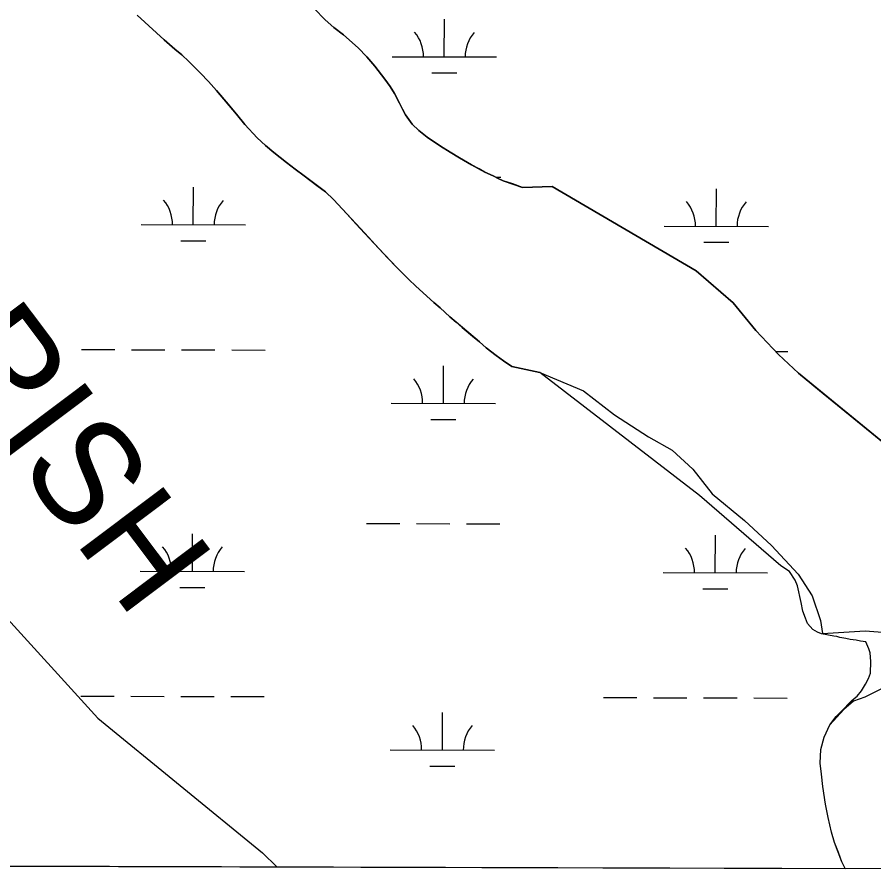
# Model space of a CAD drawing. Extents: x 3161615 to 3199515, y 867541 to 892976.
# Drawn here: x 3193178 to 3194000, y 872921 to 873747 of the extents above; entities that cross this region are included whole.
import ezdxf

# ---------------------------------------------------------------- set-up
doc = ezdxf.new("R2010")
doc.units = 0
for name, color, linetype in [('V-GRID-FRAM', 7, 'Continuous'), ('V-SITE-VEGE', 7, 'Continuous'), ('V-TOPO-BNDY', 7, 'Continuous'), ('V-TOPO-GNAM-IDEN', 7, 'Continuous'), ('V-TOPO-SHOR', 7, 'Continuous'), ('V-WETL-SWMP', 7, 'Continuous')]:
    doc.layers.add(name, color=color, linetype=linetype)

msp = doc.modelspace()

# ---------------------------------------------------------------- linework, layer by layer
at = {"layer": 'V-GRID-FRAM'}
msp.add_lwpolyline([(3165877.44, 891195.48), (3197228.98, 891108.84), (3197186.66, 872920.88), (3165819.25, 873007.56), (3165877.44, 891195.48)], dxfattribs=at)
at = {"layer": 'V-SITE-VEGE'}
for p, q in [((3193319.48, 873725.39), (3193293.36, 873748.99)), ((3193463.28, 873755.16), (3193473.86, 873744.41)), ((3193473.86, 873744.41), (3193482.24, 873737.23)), ((3193482.24, 873737.23), (3193491.38, 873730.02)), ((3193329.58, 873716.42), (3193319.48, 873725.39)), ((3193491.38, 873730.02), (3193505.44, 873717.71)), ((3193336.24, 873710.76), (3193329.58, 873716.42)), ((3193505.44, 873717.71), (3193513.78, 873708.76)), ((3193343.14, 873704.36), (3193336.24, 873710.76)), ((3193513.78, 873708.76), (3193521.38, 873699.83)), ((3193354.2, 873693.1), (3193343.14, 873704.36)), ((3193521.38, 873699.83), (3193531.17, 873687.6)), ((3193361.82, 873685.18), (3193354.2, 873693.1)), ((3193369.68, 873676.75), (3193361.82, 873685.18)), ((3193531.17, 873687.6), (3193536.3, 873680.48)), ((3193388.79, 873653.79), (3193369.68, 873676.75)), ((3193536.3, 873680.48), (3193540.44, 873673.87)), ((3193540.44, 873673.87), (3193545.26, 873664.5)), ((3193545.26, 873664.5), (3193547.91, 873658.68)), ((3193547.91, 873658.68), (3193550.81, 873653.1)), ((3193396.62, 873643.86), (3193388.79, 873653.79)), ((3193550.81, 873653.1), (3193557.4, 873644.19)), ((3193408.66, 873631.08), (3193396.62, 873643.86)), ((3193557.4, 873644.19), (3193563.81, 873638.05)), ((3193563.81, 873638.05), (3193571.71, 873631.87)), ((3193571.71, 873631.87), (3193584.58, 873623.09)), ((3193416.55, 873623.9), (3193408.66, 873631.08)), ((3193424.44, 873617.22), (3193416.55, 873623.9)), ((3193436.79, 873607.45), (3193424.44, 873617.22)), ((3193584.58, 873623.09), (3193593.74, 873617.39)), ((3193593.74, 873617.39), (3193602.67, 873611.94)), ((3193444.94, 873601.02), (3193436.79, 873607.45)), ((3193602.67, 873611.94), (3193614.32, 873605.19)), ((3193453.59, 873594.83), (3193444.94, 873601.02)), ((3193614.32, 873605.19), (3193627.23, 873598.17)), ((3193474.11, 873579.37), (3193453.59, 873594.83)), ((3193627.23, 873598.17), (3193635.19, 873594.75)), ((3193635.19, 873594.75), (3193639.9, 873592.15)), ((3193639.9, 873592.15), (3193644.62, 873590.05)), ((3193644.62, 873590.05), (3193653.84, 873586.85)), ((3193653.84, 873586.85), (3193663.31, 873583.41)), ((3193663.31, 873583.41), (3193691.78, 873584.32)), ((3193691.78, 873584.32), (3193829.76, 873503.38)), ((3193481.74, 873571.95), (3193474.11, 873579.37)), ((3193511.94, 873539.5), (3193481.74, 873571.95)), ((3193525.2, 873524.94), (3193511.94, 873539.5)), ((3193542.65, 873506.78), (3193525.2, 873524.94)), ((3193554.21, 873495.02), (3193542.65, 873506.78)), ((3193829.76, 873503.38), (3193865.41, 873472.73)), ((3193560.86, 873488.87), (3193554.21, 873495.02)), ((3193578.1, 873473.23), (3193560.86, 873488.87)), ((3193584.27, 873467.84), (3193578.1, 873473.23)), ((3193593.38, 873459.38), (3193584.27, 873467.84)), ((3193865.41, 873472.73), (3193874.13, 873462.23)), ((3193622, 873435.24), (3193593.38, 873459.38)), ((3193874.13, 873462.23), (3193887.03, 873446.18)), ((3193887.03, 873446.18), (3193908.77, 873423.07)), ((3193628.41, 873429.59), (3193622, 873435.24)), ((3193638.05, 873422.13), (3193628.41, 873429.59)), ((3193644.97, 873417.23), (3193638.05, 873422.13)), ((3193652.89, 873411.8), (3193644.97, 873417.23)), ((3193908.77, 873423.07), (3193927.96, 873405.35)), ((3193679.89, 873405.84), (3193652.89, 873411.8)), ((3193833.08, 873287.71), (3193679.89, 873405.84)), ((3193927.96, 873405.35), (3194014.01, 873334.9)), ((3193911.18, 873220.3), (3193833.08, 873287.71)), ((3193919.57, 873214.74), (3193911.18, 873220.3)), ((3193924.79, 873206.61), (3193919.57, 873214.74)), ((3193927.13, 873201.24), (3193924.79, 873206.61)), ((3193930.73, 873185.02), (3193927.13, 873201.24)), ((3193932.33, 873176.81), (3193930.73, 873185.02)), ((3193934.7, 873170.03), (3193932.33, 873176.81)), ((3193936.84, 873164.85), (3193934.7, 873170.03)), ((3193942, 873159.33), (3193936.84, 873164.85)), ((3193946.49, 873156.62), (3193942, 873159.33)), ((3193950.15, 873154.9), (3193946.49, 873156.62)), ((3193961.87, 873152.76), (3193950.15, 873154.9)), ((3193964.9, 873152.43), (3193961.87, 873152.76)), ((3193967.73, 873151.49), (3193964.9, 873152.43)), ((3193973.39, 873150.62), (3193967.73, 873151.49)), ((3193977.84, 873149.51), (3193973.39, 873150.62)), ((3193983.29, 873148.84), (3193977.84, 873149.51)), ((3193987.53, 873148.13), (3193983.29, 873148.84)), ((3193992.78, 873147.45), (3193987.53, 873148.13)), ((3193995.75, 873140.68), (3193992.78, 873147.45)), ((3193996.85, 873136.88), (3193995.75, 873140.68)), ((3193997.65, 873128.45), (3193996.85, 873136.88)), ((3193997.31, 873117.38), (3193997.65, 873128.45)), ((3193992.53, 873106.8), (3193995.22, 873112.1)), ((3193995.22, 873112.1), (3193997.31, 873117.38)), ((3193988.46, 873100.27), (3193992.53, 873106.8)), ((3193981.58, 873093.07), (3193984.35, 873095.34)), ((3193984.35, 873095.34), (3193988.46, 873100.27)), ((3193969.2, 873080.5), (3193979.02, 873090.79)), ((3193979.02, 873090.79), (3193981.58, 873093.07)), ((3193964.29, 873075.76), (3193969.2, 873080.5)), ((3193958.04, 873067.56), (3193964.29, 873075.76)), ((3193952.69, 873055.77), (3193958.04, 873067.56)), ((3193949.54, 873044.02), (3193952.69, 873055.77)), ((3193948.84, 873030.93), (3193949.54, 873044.02)), ((3193950.09, 873020.5), (3193948.84, 873030.93)), ((3193951.39, 873008.46), (3193950.09, 873020.5)), ((3193954, 872991.42), (3193951.39, 873008.46)), ((3193956.51, 872978.6), (3193954, 872991.42)), ((3193959.66, 872964.59), (3193956.51, 872978.6)), ((3193962.51, 872954.8), (3193959.66, 872964.59)), ((3193969.78, 872936.26), (3193962.51, 872954.8)), ((3191870.02, 872935.57), (3193972.77, 872929.76)), ((3193972.77, 872929.76), (3193969.78, 872936.26))]:
    msp.add_line(p, q, dxfattribs=at)
at = {"layer": 'V-TOPO-BNDY'}
for p, q in [((3193079.42, 873267.69), (3193255.73, 873074.05)), ((3193255.73, 873074.05), (3193413.63, 872944.68)), ((3193413.63, 872944.68), (3193427.44, 872931.27))]:
    msp.add_line(p, q, dxfattribs=at)
at = {"layer": 'V-TOPO-SHOR'}
for points in [[(3193293.36, 873748.98), (3193304.69, 873738.73), (3193312.09, 873732.06), (3193319.48, 873725.39), (3193329.58, 873716.42), (3193336.24, 873710.76), (3193343.14, 873704.36), (3193354.2, 873693.1), (3193361.82, 873685.18), (3193369.68, 873676.75), (3193380.71, 873663.48), (3193388.79, 873653.79), (3193396.62, 873643.86), (3193408.66, 873631.08), (3193416.55, 873623.9), (3193424.44, 873617.22), (3193436.79, 873607.45), (3193444.94, 873601.02), (3193453.59, 873594.83), (3193465.95, 873585.55), (3193474.11, 873579.37), (3193481.74, 873571.95), (3193494.5, 873558.15), (3193503.35, 873548.69), (3193511.94, 873539.49), (3193525.2, 873524.94), (3193533.8, 873515.99), (3193542.65, 873506.78), (3193554.21, 873495.02), (3193560.86, 873488.87), (3193568, 873482.46), (3193578.11, 873473.23), (3193584.27, 873467.84), (3193593.38, 873459.38), (3193599.55, 873454.24), (3193605.47, 873449.11), (3193615.34, 873440.89), (3193622, 873435.24), (3193628.41, 873429.59), (3193638.05, 873422.13), (3193644.97, 873417.23), (3193652.89, 873411.8), (3193679.89, 873405.84)], [(3193691.78, 873584.32), (3193663.3, 873583.41), (3193653.84, 873586.85), (3193644.62, 873590.05), (3193639.9, 873592.15), (3193635.19, 873594.75), (3193627.23, 873598.17), (3193621.52, 873601.29), (3193614.32, 873605.19), (3193602.67, 873611.94), (3193593.74, 873617.39), (3193584.58, 873623.09), (3193571.71, 873631.87), (3193563.81, 873638.05), (3193557.4, 873644.19), (3193550.81, 873653.1), (3193547.91, 873658.68), (3193545.26, 873664.5), (3193540.44, 873673.87), (3193536.3, 873680.48), (3193531.17, 873687.6), (3193521.38, 873699.83), (3193513.78, 873708.76), (3193505.43, 873717.71), (3193491.38, 873730.02), (3193482.24, 873737.23), (3193473.86, 873744.41), (3193463.28, 873755.16)], [(3193691.78, 873584.32), (3193829.76, 873503.38), (3193865.41, 873472.73), (3193874.13, 873462.23), (3193887.03, 873446.18), (3193908.77, 873423.07), (3193927.96, 873405.35), (3193948.34, 873388.67), (3194014.01, 873334.9)], [(3193679.89, 873405.84), (3193721.89, 873388.41), (3193751.44, 873365.35), (3193784.02, 873344.24), (3193806.9, 873331.48), (3193826.65, 873313.03), (3193845.14, 873289.58), (3193876.22, 873264), (3193902.2, 873239.69), (3193927.68, 873212.29), (3193941.1, 873191.59), (3193949.16, 873167.84), (3193951.1, 873155.25), (3193991.97, 873157.82)], [(3193991.97, 873157.82), (3194012.74, 873156.39), (3194020.61, 873147.55), (3194022.62, 873131.4), (3194016.72, 873113.49), (3194007.11, 873102.05), (3193991.89, 873094.23), (3193981.03, 873090.44), (3193971.58, 873082.32), (3193958.04, 873067.56)], [(3193972.77, 872929.76), (3193969.78, 872936.26), (3193966.36, 872945.03), (3193962.51, 872954.8), (3193959.66, 872964.59), (3193956.51, 872978.6), (3193954, 872991.42), (3193951.39, 873008.46), (3193950.09, 873020.5), (3193948.84, 873030.93), (3193949.54, 873044.02), (3193952.69, 873055.77), (3193958.04, 873067.56)]]:
    msp.add_lwpolyline(points, dxfattribs=at)
at = {"layer": 'V-WETL-SWMP'}
for p, q in [((3193319.48, 873725.39), (3193293.36, 873748.99)), ((3193473.86, 873744.41), (3193463.28, 873755.16)), ((3193482.24, 873737.23), (3193473.86, 873744.41)), ((3193588.2, 873708.92), (3193588.3, 873744.92)), ((3193491.38, 873730.02), (3193482.24, 873737.23)), ((3193329.58, 873716.42), (3193319.48, 873725.39)), ((3193505.43, 873717.71), (3193491.38, 873730.02)), ((3193336.24, 873710.77), (3193329.58, 873716.42)), ((3193513.78, 873708.76), (3193505.43, 873717.71)), ((3193343.14, 873704.36), (3193336.24, 873710.77)), ((3193521.38, 873699.83), (3193513.78, 873708.76)), ((3193538.2, 873709.06), (3193638.2, 873708.78)), ((3193354.21, 873693.1), (3193343.14, 873704.36)), ((3193531.17, 873687.6), (3193521.38, 873699.83)), ((3193361.82, 873685.18), (3193354.21, 873693.1)), ((3193576.16, 873693.52), (3193600.16, 873693.46)), ((3193369.68, 873676.75), (3193361.82, 873685.18)), ((3193536.3, 873680.48), (3193531.17, 873687.6)), ((3193388.79, 873653.8), (3193369.68, 873676.75)), ((3193540.43, 873673.87), (3193536.3, 873680.48)), ((3193545.26, 873664.5), (3193540.43, 873673.87)), ((3193547.91, 873658.68), (3193545.26, 873664.5)), ((3193550.81, 873653.1), (3193547.91, 873658.68)), ((3193396.62, 873643.86), (3193388.79, 873653.8)), ((3193557.4, 873644.19), (3193550.81, 873653.1)), ((3193408.66, 873631.08), (3193396.62, 873643.86)), ((3193563.8, 873638.05), (3193557.4, 873644.19)), ((3193571.71, 873631.87), (3193563.8, 873638.05)), ((3193584.58, 873623.09), (3193571.71, 873631.87)), ((3193416.55, 873623.9), (3193408.66, 873631.08)), ((3193424.44, 873617.22), (3193416.55, 873623.9)), ((3193436.79, 873607.45), (3193424.44, 873617.22)), ((3193593.74, 873617.39), (3193584.58, 873623.09)), ((3193602.67, 873611.95), (3193593.74, 873617.39)), ((3193444.94, 873601.02), (3193436.79, 873607.45)), ((3193614.32, 873605.19), (3193602.67, 873611.95)), ((3193453.59, 873594.83), (3193444.94, 873601.02)), ((3193627.23, 873598.17), (3193614.32, 873605.19)), ((3193474.11, 873579.37), (3193453.59, 873594.83)), ((3193635.18, 873594.75), (3193627.23, 873598.17)), ((3193639.9, 873592.15), (3193635.18, 873594.75)), ((3193637.72, 873593.35), (3193642.47, 873593.34)), ((3193644.62, 873590.05), (3193639.9, 873592.15)), ((3193347.28, 873547.72), (3193347.38, 873583.72)), ((3193653.84, 873586.86), (3193644.62, 873590.05)), ((3193663.3, 873583.41), (3193653.84, 873586.86)), ((3193691.78, 873584.32), (3193663.3, 873583.41)), ((3193829.76, 873503.38), (3193691.78, 873584.32)), ((3193849.19, 873546.34), (3193849.29, 873582.34)), ((3193481.74, 873571.95), (3193474.11, 873579.37)), ((3193511.94, 873539.5), (3193481.74, 873571.95)), ((3193297.28, 873547.86), (3193397.28, 873547.58)), ((3193799.19, 873546.47), (3193899.19, 873546.2)), ((3193525.2, 873524.94), (3193511.94, 873539.5)), ((3193335.24, 873532.32), (3193359.24, 873532.26)), ((3193542.65, 873506.79), (3193525.2, 873524.94)), ((3193837.15, 873530.94), (3193861.15, 873530.87)), ((3193554.21, 873495.02), (3193542.65, 873506.79)), ((3193865.41, 873472.73), (3193829.76, 873503.38)), ((3193560.86, 873488.87), (3193554.21, 873495.02)), ((3193578.11, 873473.23), (3193560.86, 873488.87)), ((3193584.27, 873467.84), (3193578.11, 873473.23)), ((3193593.38, 873459.38), (3193584.27, 873467.84)), ((3193874.13, 873462.23), (3193865.41, 873472.73)), ((3193622, 873435.24), (3193593.38, 873459.38)), ((3193887.03, 873446.18), (3193874.13, 873462.23)), ((3193908.77, 873423.07), (3193887.03, 873446.18)), ((3193628.41, 873429.59), (3193622, 873435.24)), ((3193240.11, 873427.95), (3193272.11, 873427.86)), ((3193288.11, 873427.81), (3193320.11, 873427.73)), ((3193336.11, 873427.68), (3193368.11, 873427.59)), ((3193384.11, 873427.55), (3193416.11, 873427.46)), ((3193638.04, 873422.13), (3193628.41, 873429.59)), ((3193905.91, 873426.11), (3193918.01, 873426.07)), ((3193644.97, 873417.23), (3193638.04, 873422.13)), ((3193652.89, 873411.8), (3193644.97, 873417.23)), ((3193927.96, 873405.35), (3193908.77, 873423.07)), ((3193587.28, 873376.25), (3193587.38, 873412.25)), ((3193679.89, 873405.84), (3193652.89, 873411.8)), ((3193833.08, 873287.71), (3193679.89, 873405.84)), ((3194014.01, 873334.9), (3193927.96, 873405.35)), ((3193537.28, 873376.38), (3193637.28, 873376.11)), ((3193575.24, 873360.85), (3193599.24, 873360.78)), ((3193911.18, 873220.3), (3193833.08, 873287.71)), ((3193513.55, 873261.02), (3193545.55, 873260.93)), ((3193561.55, 873260.88), (3193593.55, 873260.8)), ((3193609.55, 873260.75), (3193641.55, 873260.66)), ((3193346.36, 873215.05), (3193346.46, 873251.05)), ((3193848.27, 873213.66), (3193848.37, 873249.66)), ((3193919.57, 873214.74), (3193911.18, 873220.3)), ((3193296.36, 873215.19), (3193396.36, 873214.91)), ((3193798.27, 873213.8), (3193898.27, 873213.52)), ((3193924.79, 873206.61), (3193919.57, 873214.74)), ((3193927.13, 873201.24), (3193924.79, 873206.61)), ((3193334.32, 873199.65), (3193358.32, 873199.58)), ((3193836.23, 873198.26), (3193860.23, 873198.2)), ((3193930.73, 873185.03), (3193927.13, 873201.24)), ((3193932.33, 873176.81), (3193930.73, 873185.03)), ((3193934.7, 873170.03), (3193932.33, 873176.81)), ((3193936.84, 873164.85), (3193934.7, 873170.03)), ((3193942, 873159.34), (3193936.84, 873164.85)), ((3193946.49, 873156.62), (3193942, 873159.34)), ((3193950.15, 873154.9), (3193946.49, 873156.62)), ((3193961.87, 873152.76), (3193950.15, 873154.9)), ((3193964.9, 873152.43), (3193961.87, 873152.76)), ((3193967.73, 873151.49), (3193964.9, 873152.43)), ((3193973.39, 873150.62), (3193967.73, 873151.49)), ((3193977.84, 873149.52), (3193973.39, 873150.62)), ((3193983.29, 873148.84), (3193977.84, 873149.52)), ((3193987.53, 873148.13), (3193983.29, 873148.84)), ((3193992.78, 873147.45), (3193987.53, 873148.13)), ((3193995.75, 873140.68), (3193992.78, 873147.45)), ((3193996.85, 873136.89), (3193995.75, 873140.68)), ((3193997.65, 873128.45), (3193996.85, 873136.89)), ((3193997.31, 873117.38), (3193997.65, 873128.45)), ((3193992.53, 873106.81), (3193995.22, 873112.1)), ((3193995.22, 873112.1), (3193997.31, 873117.38)), ((3193988.46, 873100.27), (3193992.53, 873106.81)), ((3193239.19, 873095.27), (3193271.19, 873095.19)), ((3193287.19, 873095.14), (3193319.19, 873095.05)), ((3193335.19, 873095.01), (3193367.19, 873094.92)), ((3193383.19, 873094.88), (3193415.19, 873094.79)), ((3193981.58, 873093.07), (3193984.35, 873095.35)), ((3193984.35, 873095.35), (3193988.46, 873100.27)), ((3193741.09, 873093.89), (3193773.09, 873093.8)), ((3193789.09, 873093.75), (3193821.09, 873093.67)), ((3193837.09, 873093.62), (3193869.09, 873093.53)), ((3193885.09, 873093.49), (3193917.09, 873093.4)), ((3193969.2, 873080.5), (3193979.02, 873090.79)), ((3193979.02, 873090.79), (3193981.58, 873093.07)), ((3193586.36, 873043.57), (3193586.46, 873079.57)), ((3193964.29, 873075.76), (3193969.2, 873080.5)), ((3193958.04, 873067.56), (3193964.29, 873075.76)), ((3193952.68, 873055.77), (3193958.04, 873067.56)), ((3193949.54, 873044.03), (3193952.68, 873055.77)), ((3193536.36, 873043.71), (3193636.36, 873043.43)), ((3193948.84, 873030.93), (3193949.54, 873044.03)), ((3193950.09, 873020.5), (3193948.84, 873030.93)), ((3193574.32, 873028.17), (3193598.32, 873028.11)), ((3193951.38, 873008.46), (3193950.09, 873020.5)), ((3193954, 872991.42), (3193951.38, 873008.46)), ((3193956.51, 872978.6), (3193954, 872991.42)), ((3193959.66, 872964.59), (3193956.51, 872978.6)), ((3193962.51, 872954.8), (3193959.66, 872964.59)), ((3193969.78, 872936.26), (3193962.51, 872954.8)), ((3191109.55, 872937.67), (3193972.77, 872929.76)), ((3193972.77, 872929.76), (3193969.78, 872936.26))]:
    msp.add_line(p, q, dxfattribs=at)
for centre, start, end in [((3193532.96, 873709.55), 359.06985, 40.61351), ((3193643.44, 873709.24), 139.06985, 180.61351), ((3193292.04, 873548.35), 359.06985, 40.61351), ((3193402.53, 873548.04), 139.06985, 180.61351), ((3193793.95, 873546.96), 359.06985, 40.61351), ((3193904.43, 873546.66), 139.06985, 180.61351), ((3193532.04, 873376.87), 359.06985, 40.61351), ((3193642.53, 873376.57), 139.06985, 180.61351), ((3193291.12, 873215.68), 359.06985, 40.61351), ((3193401.61, 873215.37), 139.06985, 180.61351), ((3193793.03, 873214.29), 359.06985, 40.61351), ((3193903.51, 873213.98), 139.06985, 180.61351), ((3193531.12, 873044.2), 359.06985, 40.61351), ((3193641.61, 873043.89), 139.06985, 180.61351)]:
    msp.add_arc(centre, 35.25, start, end, dxfattribs=at)

# ---------------------------------------------------------------- texts
at = {"layer": 'V-TOPO-GNAM-IDEN'}
msp.add_text('PARISH', height=100, rotation=306.95105, dxfattribs=at).set_placement((3192990.77, 873565.31))

doc.saveas('drawing.dxf')
